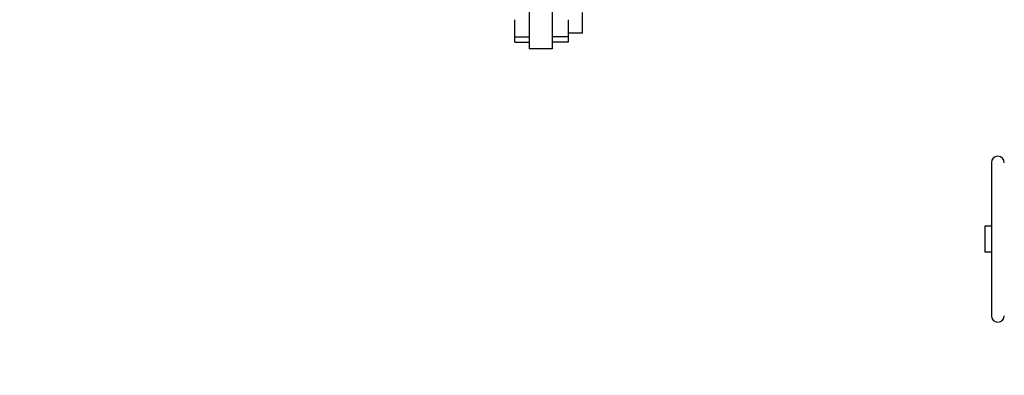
# Model space of a CAD drawing. Header units: inches. Extents: x 24 to 1128, y -69 to 748.
# Tile 306 of 656: x 331.33 to 350.33, y 613.42 to 620.28. Entities that reach past the tile are written whole.
import ezdxf

# ---------------------------------------------------------------- set-up
doc = ezdxf.new("R2010")
doc.units = ezdxf.units.IN
doc.header["$LTSCALE"] = 32
doc.header["$MEASUREMENT"] = 0
doc.layers.add('Dimension (ANSI)', color=7, linetype='Continuous', lineweight=25)
doc.layers.add('Visible (ANSI)', color=7, linetype='Continuous', lineweight=30)
doc.styles.add('Note Text (ANSI)', font='tahoma.ttf')
doc.dimstyles.new('SB Fraction-16 (ANSI)', dxfattribs={"dimscale": 32, "dimtxt": 0.125, "dimasz": 0.098425, "dimexe": 0.125, "dimexo": 0.0625, "dimgap": 0.031496, "dimtad": 0, "dimtih": 1, "dimtoh": 1, "dimdec": 4, "dimrnd": 1e-08, "dimzin": 0, "dimdsep": 46, "dimlunit": 5, "dimtxsty": 'Note Text (ANSI)', "dimcen": 0.09, "dimdle": 0.393701, "dimclrd": 256, "dimclre": 256, "dimclrt": 256, "dimadec": 0, "dimazin": 3, "dimtfac": 0.96, "dimtofl": 0, "dimtmove": 0, "dimatfit": 3, "dimfxl": 1, "dimfrac": 2, "dimtolj": 1, "dimtzin": 12, "dimlwd": -1, "dimlwe": -1, "dimarcsym": 0})

# ---------------------------------------------------------------- blocks, each defined once
blk = doc.blocks.new('*D18')
at = {"layer": 'Defpoints', "color": 0, "transparency": 16777216}
for p in [(468.781, 692.669), (316.974, 544.669), (468.781, 544.669)]:
    blk.add_point(p, dxfattribs=at)
at = {"layer": 'Dimension (ANSI)', "transparency": 16777216}
for p, q in [((466.781, 692.669), (312.974, 692.669)), ((316.974, 689.519), (316.974, 626.768)), ((316.974, 547.818), (316.974, 620.569)), ((466.781, 544.669), (312.974, 544.669))]:
    blk.add_line(p, q, dxfattribs=at)
for points in [[(316.449, 689.519), (317.499, 689.519), (316.974, 692.669)], [(316.449, 547.818), (317.499, 547.818), (316.974, 544.669)]]:
    blk.add_solid(points, dxfattribs=at)
at = {"layer": 'Dimension (ANSI)', "transparency": 16777216, "insert": (312.872, 625.76), "char_height": 4, "attachment_point": 1, "style": 'Note Text (ANSI)'}
blk.add_mtext('\\A1;148', dxfattribs=at)

msp = doc.modelspace()

# ---------------------------------------------------------------- linework, layer by layer
at = {"layer": 'Visible (ANSI)'}
for p, q in [((341.16163, 632.27953), (341.16163, 619.71753)), ((341.60463, 632.27953), (341.60463, 619.71753)), ((342.18863, 620.02022), (342.18863, 620.41422)), ((340.88563, 619.94615), (340.88563, 620.27722)), ((341.91263, 620.27722), (341.91263, 619.94615)), ((342.18863, 620.02022), (341.91263, 620.02022)), ((340.88563, 619.84693), (340.88563, 619.94615)), ((340.88563, 619.94615), (341.16163, 619.94615)), ((340.88563, 619.84693), (341.16163, 619.84693)), ((341.91263, 619.94615), (341.60463, 619.94615)), ((341.91263, 619.84693), (341.60463, 619.84693)), ((341.91263, 619.94615), (341.91263, 619.84693)), ((341.60463, 619.71753), (341.16163, 619.71753)), ((350.08063, 617.51853), (350.08063, 614.56853)), ((349.95563, 616.29353), (349.95563, 615.79353)), ((350.08063, 616.29353), (349.95563, 616.29353)), ((350.08063, 615.79353), (349.95563, 615.79353))]:
    msp.add_line(p, q, dxfattribs=at)
for centre, start, end in [((350.20563, 617.51853), 0, 180), ((350.20563, 614.56853), 180, 0)]:
    msp.add_arc(centre, 0.125, start, end, dxfattribs=at)

# ---------------------------------------------------------------- dimensions: what is measured, and where the dimension line sits
at = {"layer": 'Dimension (ANSI)'}
dim = msp.add_linear_dim(base=(316.97435, 544.66853), p1=(468.78063, 692.66853), p2=(468.78063, 544.66853), angle=90, dimstyle='SB Fraction-16 (ANSI)', override={"dimgap": 0.031496, "dimdec": 4, "dimtol": 0, "dimlim": 0, "dimtp": 0, "dimtm": 0, "dimtdec": 2, "dimatfit": 1}, dxfattribs=at)
dim.commit()
dim.dimension.update_dxf_attribs({"geometry": '*D18', "text_midpoint": (316.97435, 623.66853), "dimtype": 160})

doc.saveas('drawing.dxf')
